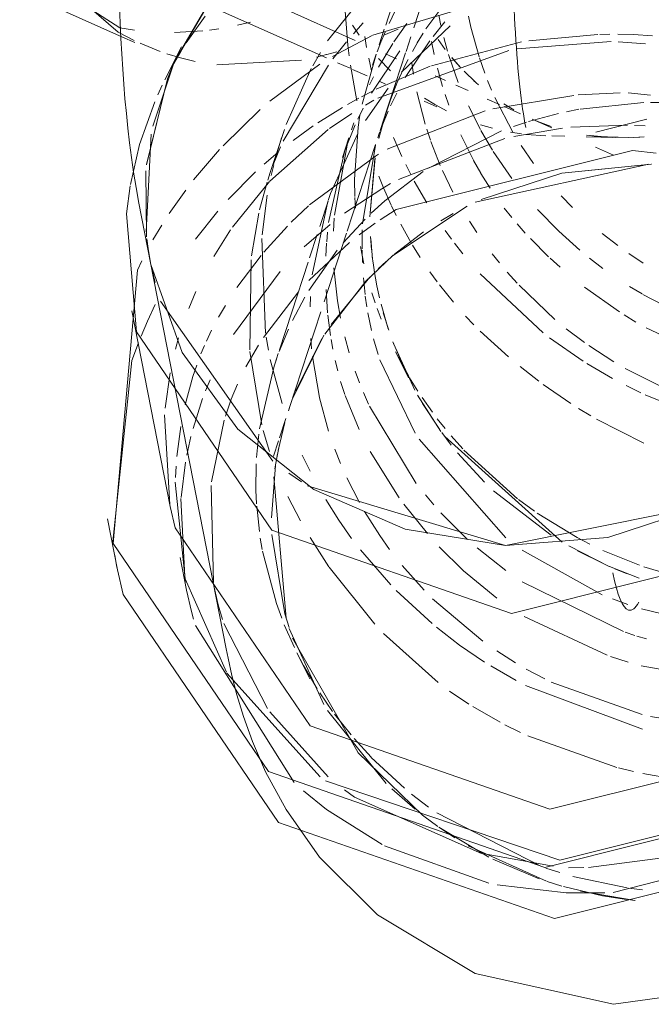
# Model space of a CAD drawing. Header units: millimetres. Extents: x -121 to 29920, y 1231 to 31888.
# Tile 288 of 310: x 21799 to 21839, y 26327 to 26390. Entities that reach past the tile are written whole.
import ezdxf

# ---------------------------------------------------------------- set-up
doc = ezdxf.new("R2010")
doc.units = ezdxf.units.MM
doc.layers.add('P-PIPE-____-OTLN', color=3, linetype='Continuous', lineweight=20)

# ---------------------------------------------------------------- blocks, each defined once
blk = doc.blocks.new('ADSK_ППР_Отвод канализационный_Составной - Отвод раструбный-1324022-3D severage Right')
at = {"layer": 'P-PIPE-____-OTLN', "color": 10}
for p, q in [((-5201.354, 26388.452), (-5197.873, 26392.812)), ((-5198.496, 26388.801), (-5189.367, 26391.535)), ((-5198.496, 26388.801), (-5189.367, 26391.535)), ((-5210.331, 26388.317), (-5209.124, 26390.02)), ((-5210.331, 26388.317), (-5209.124, 26390.02)), ((-5199.723, 26388.9), (-5199.095, 26389.602)), ((-5197.15, 26388.392), (-5196.332, 26389.552)), ((-5196.661, 26386.47), (-5193.579, 26389.41)), ((-5194.66, 26388.735), (-5193.918, 26389.649)), ((-5201.055, 26387.455), (-5198.538, 26388.781)), ((-5201.055, 26387.455), (-5198.538, 26388.781)), ((-5188.594, 26388.456), (-5184.217, 26388.858)), ((-5188.594, 26388.456), (-5184.217, 26388.858)), ((-5184.084, 26388.862), (-5183.456, 26388.87)), ((-5184.084, 26388.862), (-5183.456, 26388.87)), ((-5182.943, 26388.868), (-5181.961, 26388.843)), ((-5182.943, 26388.868), (-5181.961, 26388.843)), ((-5181.961, 26388.843), (-5180.75, 26388.771)), ((-5181.961, 26388.843), (-5180.75, 26388.771)), ((-5201.016, 26387.305), (-5200.153, 26388.392)), ((-5198.127, 26386.774), (-5197.221, 26388.283)), ((-5196.428, 26386.128), (-5194.877, 26388.452)), ((-5194.77, 26386.875), (-5189.057, 26388.38)), ((-5194.77, 26386.875), (-5189.057, 26388.38)), ((-5189.326, 26387.945), (-5183.373, 26388.404)), ((-5189.326, 26387.945), (-5183.373, 26388.404)), ((-5182.922, 26388.389), (-5181.187, 26388.266)), ((-5182.922, 26388.389), (-5181.187, 26388.266)), ((-5211.116, 26387.024), (-5210.676, 26387.77)), ((-5211.116, 26387.024), (-5210.676, 26387.77)), ((-5202.3, 26386.863), (-5201.808, 26387.721)), ((-5198.58, 26385.125), (-5196.77, 26387.825)), ((-5198.17, 26384.826), (-5189.86, 26387.843)), ((-5198.17, 26384.826), (-5189.86, 26387.843)), ((-5205.02, 26384.623), (-5201.856, 26386.963)), ((-5205.02, 26384.623), (-5201.856, 26386.963)), ((-5204.186, 26382.084), (-5201.308, 26386.914)), ((-5198.287, 26385.38), (-5194.843, 26386.849)), ((-5198.287, 26385.38), (-5194.843, 26386.849)), ((-5203.987, 26383.144), (-5202.39, 26386.698)), ((-5198.698, 26385.668), (-5198.453, 26386.161)), ((-5199.208, 26384.907), (-5198.562, 26385.243)), ((-5199.208, 26384.907), (-5198.562, 26385.243)), ((-5198.944, 26383.4), (-5197.515, 26385.44)), ((-5197.373, 26384.328), (-5196.976, 26385.136)), ((-5190.876, 26384.148), (-5185.747, 26384.995)), ((-5190.876, 26384.148), (-5185.747, 26384.995)), ((-5185.458, 26385.02), (-5182.792, 26385.153)), ((-5185.458, 26385.02), (-5182.792, 26385.153)), ((-5182.29, 26385.16), (-5180.869, 26385.01)), ((-5182.29, 26385.16), (-5180.869, 26385.01)), ((-5200.103, 26384.411), (-5199.384, 26384.813)), ((-5200.103, 26384.411), (-5199.384, 26384.813)), ((-5198.956, 26384.379), (-5198.418, 26384.688)), ((-5198.956, 26384.379), (-5198.418, 26384.688)), ((-5185.339, 26384.128), (-5181.295, 26384.543)), ((-5180.869, 26384.552), (-5179.764, 26384.545)), ((-5207.99, 26381.802), (-5205.634, 26384.094)), ((-5207.99, 26381.802), (-5205.634, 26384.094)), ((-5201.975, 26383.251), (-5200.423, 26384.225)), ((-5201.975, 26383.251), (-5200.423, 26384.225)), ((-5201.227, 26382.889), (-5199.831, 26383.842)), ((-5201.227, 26382.889), (-5199.831, 26383.842)), ((-5199.448, 26383.488), (-5199.098, 26384.187)), ((-5198.018, 26382.759), (-5197.524, 26383.996)), ((-5197.572, 26381.576), (-5191.374, 26384.02)), ((-5197.572, 26381.576), (-5191.374, 26384.02)), ((-5188.607, 26383.335), (-5186.713, 26383.847)), ((-5186.204, 26383.96), (-5185.417, 26384.114)), ((-5203.548, 26382.131), (-5202.267, 26383.054)), ((-5203.548, 26382.131), (-5202.267, 26383.054)), ((-5199.848, 26382.813), (-5199.699, 26383.253)), ((-5189.565, 26383.018), (-5188.742, 26383.293)), ((-5185.933, 26382.973), (-5182.335, 26383.104)), ((-5185.933, 26382.973), (-5182.335, 26383.104)), ((-5181.884, 26383.089), (-5181.215, 26383.054)), ((-5181.884, 26383.089), (-5181.215, 26383.054)), ((-5205.025, 26379.549), (-5201.322, 26382.82)), ((-5205.025, 26379.549), (-5201.322, 26382.82)), ((-5204.271, 26382.322), (-5204.099, 26382.829)), ((-5201.167, 26378.77), (-5199.436, 26382.576)), ((-5198.176, 26382.293), (-5198.085, 26382.567)), ((-5198.085, 26382.567), (-5198.046, 26382.68)), ((-5194.954, 26380.386), (-5190.32, 26382.739)), ((-5189.554, 26382.388), (-5186.469, 26382.915)), ((-5189.554, 26382.388), (-5186.469, 26382.915)), ((-5213.867, 26379.348), (-5213.29, 26381.87)), ((-5213.867, 26379.348), (-5213.29, 26381.87)), ((-5204.271, 26382.322), (-5205.04, 26379.972)), ((-5204.648, 26381.066), (-5204.276, 26382.306)), ((-5200.928, 26377.407), (-5200.077, 26382.073)), ((-5200.015, 26382.305), (-5200.422, 26381.062)), ((-5199.137, 26376.85), (-5198.314, 26381.844)), ((-5196.868, 26379.669), (-5190.108, 26382.256)), ((-5196.868, 26379.669), (-5190.108, 26382.256)), ((-5209.856, 26379.637), (-5208.222, 26381.552)), ((-5209.856, 26379.637), (-5208.222, 26381.552)), ((-5205.38, 26380.631), (-5204.52, 26381.363)), ((-5205.38, 26380.631), (-5204.52, 26381.363)), ((-5204.818, 26380.58), (-5204.341, 26381.74)), ((-5182.026, 26381.498), (-5180.521, 26381.336)), ((-5182.026, 26381.498), (-5180.521, 26381.336)), ((-5204.937, 26379.907), (-5204.771, 26380.599)), ((-5180.981, 26380.627), (-5191.988, 26378.228)), ((-5207.661, 26378.395), (-5205.923, 26380.139)), ((-5207.661, 26378.395), (-5205.923, 26380.139)), ((-5205.154, 26379.62), (-5204.994, 26380.097)), ((-5197.736, 26378.307), (-5195.3, 26380.159)), ((-5207.394, 26376.644), (-5205.037, 26379.537)), ((-5207.394, 26376.644), (-5205.037, 26379.537)), ((-5205.672, 26377.736), (-5205.194, 26379.495)), ((-5211.409, 26377.5), (-5210.351, 26378.995)), ((-5211.409, 26377.5), (-5210.351, 26378.995)), ((-5205.51, 26376.147), (-5205.185, 26378.677)), ((-5201.316, 26378.33), (-5201.167, 26378.77)), ((-5202.33, 26373.626), (-5201.336, 26378.268)), ((-5201.33, 26378.288), (-5201.855, 26376.685)), ((-5198.589, 26377.535), (-5197.736, 26378.307)), ((-5209.733, 26375.883), (-5208.321, 26377.654)), ((-5209.733, 26375.883), (-5208.321, 26377.654)), ((-5206.176, 26374.813), (-5205.72, 26377.526)), ((-5203.661, 26376.949), (-5202.56, 26377.998)), ((-5203.661, 26376.949), (-5202.56, 26377.998)), ((-5197.295, 26374.777), (-5192.501, 26377.977)), ((-5193.404, 26377.498), (-5194.174, 26377.049)), ((-5202.839, 26375.396), (-5201.205, 26376.814)), ((-5202.839, 26375.396), (-5201.205, 26376.814)), ((-5200.985, 26376.394), (-5200.943, 26377.206)), ((-5200.366, 26375.655), (-5198.98, 26377.155)), ((-5199.364, 26376.15), (-5198.34, 26376.899)), ((-5199.364, 26376.15), (-5198.34, 26376.899)), ((-5212.437, 26375.83), (-5211.877, 26376.773)), ((-5212.437, 26375.83), (-5211.877, 26376.773)), ((-5208.583, 26374.777), (-5207.518, 26376.465)), ((-5208.583, 26374.777), (-5207.518, 26376.465)), ((-5205.393, 26375.062), (-5203.911, 26376.696)), ((-5205.393, 26375.062), (-5203.911, 26376.696)), ((-5201.413, 26375.708), (-5201.363, 26376.32)), ((-5199.173, 26375.266), (-5199.155, 26376.472)), ((-5195.266, 26376.344), (-5197.124, 26374.923)), ((-5205.292, 26369.917), (-5205.527, 26375.929)), ((-5202.546, 26373.261), (-5199.973, 26375.665)), ((-5202.546, 26373.261), (-5199.973, 26375.665)), ((-5202.024, 26376.167), (-5202.507, 26374.693)), ((-5201.461, 26374.801), (-5201.419, 26375.624)), ((-5202.545, 26372.632), (-5200.75, 26375.191)), ((-5199.15, 26374.404), (-5199.172, 26375.183)), ((-5207.106, 26372.815), (-5205.568, 26374.853)), ((-5207.106, 26372.815), (-5205.568, 26374.853)), ((-5206.292, 26368.865), (-5206.204, 26374.572)), ((-5202.594, 26374.426), (-5203.631, 26371.261)), ((-5197.191, 26374.867), (-5198.99, 26373.15)), ((-5198.145, 26374.004), (-5197.645, 26374.469)), ((-5207.336, 26369.834), (-5204.371, 26373.834)), ((-5207.336, 26369.834), (-5204.371, 26373.834)), ((-5200.725, 26371.97), (-5200.952, 26374.07)), ((-5198.998, 26373.142), (-5201.54, 26369.866)), ((-5201.137, 26370.476), (-5198.675, 26373.477)), ((-5198.979, 26372.364), (-5199.088, 26373.42)), ((-5210.167, 26371.484), (-5209.716, 26372.56)), ((-5210.167, 26371.484), (-5209.716, 26372.56)), ((-5205.43, 26369.648), (-5203.206, 26372.538)), ((-5205.43, 26369.648), (-5203.206, 26372.538)), ((-5201.354, 26371.213), (-5201.456, 26372.692)), ((-5203.579, 26370.733), (-5202.805, 26372.193)), ((-5202.462, 26371.591), (-5202.439, 26372.248)), ((-5200.532, 26370.878), (-5200.725, 26371.97)), ((-5198.869, 26371.598), (-5198.965, 26372.255)), ((-5208.281, 26370.926), (-5207.839, 26371.682)), ((-5208.281, 26370.926), (-5207.839, 26371.682)), ((-5203.631, 26371.261), (-5204.418, 26368.856)), ((-5198.575, 26370.089), (-5198.804, 26371.209)), ((-5201.175, 26369.777), (-5201.339, 26371.064)), ((-5209.048, 26369.411), (-5208.712, 26370.112)), ((-5209.048, 26369.411), (-5208.712, 26370.112)), ((-5204.429, 26368.754), (-5203.84, 26370.177)), ((-5211.005, 26368.911), (-5210.805, 26369.625)), ((-5211.005, 26368.911), (-5210.805, 26369.625)), ((-5205.108, 26368.833), (-5205.253, 26369.661)), ((-5203.558, 26365.799), (-5201.592, 26369.784)), ((-5201.722, 26369.573), (-5203.387, 26366.249)), ((-5202.369, 26368.926), (-5202.42, 26369.591)), ((-5201.025, 26368.909), (-5201.133, 26369.519)), ((-5199.982, 26368.669), (-5200.263, 26369.686)), ((-5198.157, 26368.56), (-5198.444, 26369.554)), ((-5213.765, 26368.186), (-5213.359, 26369.306)), ((-5213.765, 26368.186), (-5213.359, 26369.306)), ((-5209.388, 26368.611), (-5209.165, 26369.146)), ((-5209.388, 26368.611), (-5209.165, 26369.146)), ((-5206.535, 26367.795), (-5205.743, 26369.163)), ((-5206.535, 26367.795), (-5205.743, 26369.163)), ((-5205.532, 26364.112), (-5206.285, 26368.768)), ((-5214.971, 26356.717), (-5213.765, 26368.186)), ((-5214.971, 26356.717), (-5213.765, 26368.186)), ((-5204.246, 26365.461), (-5204.992, 26368.259)), ((-5204.757, 26367.823), (-5204.608, 26368.263)), ((-5204.489, 26368.64), (-5204.715, 26367.95)), ((-5201.882, 26365.836), (-5202.32, 26368.447)), ((-5200.718, 26367.531), (-5200.874, 26368.18)), ((-5195.796, 26363.573), (-5198.046, 26368.221)), ((-5209.902, 26367.167), (-5209.656, 26367.901)), ((-5209.902, 26367.167), (-5209.656, 26367.901)), ((-5205.679, 26363.852), (-5204.757, 26367.823)), ((-5199.329, 26366.767), (-5199.605, 26367.51)), ((-5211.663, 26365.167), (-5211.348, 26367.404)), ((-5211.663, 26365.167), (-5211.348, 26367.404)), ((-5210.39, 26365.375), (-5209.902, 26367.167)), ((-5210.39, 26365.375), (-5209.902, 26367.167)), ((-5209.095, 26366.271), (-5208.806, 26366.97)), ((-5209.095, 26366.271), (-5208.806, 26366.97)), ((-5200.273, 26366.031), (-5200.536, 26366.866)), ((-5207.47, 26365.726), (-5207.078, 26366.681)), ((-5207.47, 26365.726), (-5207.078, 26366.681)), ((-5209.893, 26363.887), (-5209.283, 26365.78)), ((-5209.893, 26363.887), (-5209.283, 26365.78)), ((-5207.838, 26364.662), (-5207.47, 26365.726)), ((-5207.838, 26364.662), (-5207.47, 26365.726)), ((-5201.305, 26363.716), (-5201.878, 26365.819)), ((-5199.366, 26363.803), (-5200.252, 26365.973)), ((-5198.757, 26365.414), (-5199.079, 26366.15)), ((-5203.703, 26365.402), (-5203.843, 26364.991)), ((-5195.732, 26360.396), (-5198.698, 26365.286)), ((-5211.369, 26359.061), (-5211.698, 26364.733)), ((-5211.369, 26359.061), (-5211.698, 26364.733)), ((-5208.726, 26360.49), (-5207.918, 26364.404)), ((-5208.726, 26360.49), (-5207.918, 26364.404)), ((-5203.997, 26364.52), (-5204.398, 26363.295)), ((-5210.92, 26362.108), (-5210.667, 26363.997)), ((-5210.92, 26362.108), (-5210.667, 26363.997)), ((-5205.036, 26362.41), (-5205.437, 26363.746)), ((-5204.071, 26364.25), (-5204.501, 26362.479)), ((-5210.293, 26362.19), (-5210.031, 26363.366)), ((-5210.293, 26362.19), (-5210.031, 26363.366)), ((-5205.862, 26362.049), (-5205.725, 26363.511)), ((-5204.464, 26363.094), (-5204.785, 26362.113)), ((-5190.057, 26356.956), (-5195.558, 26363.198)), ((-5204.622, 26361.805), (-5204.418, 26362.871)), ((-5200.547, 26361.667), (-5200.904, 26362.565)), ((-5204.543, 26362.263), (-5204.698, 26361.326)), ((-5202.471, 26361.167), (-5202.965, 26362.181)), ((-5196.819, 26359.491), (-5198.663, 26362.421)), ((-5211.015, 26360.777), (-5210.973, 26361.481)), ((-5211.015, 26360.777), (-5210.973, 26361.481)), ((-5210.655, 26359.498), (-5210.375, 26361.751)), ((-5210.655, 26359.498), (-5210.375, 26361.751)), ((-5205.9, 26359.965), (-5205.884, 26361.64)), ((-5204.919, 26358.222), (-5204.665, 26361.531)), ((-5204.767, 26360.803), (-5203.99, 26351.847)), ((-5199.341, 26359.18), (-5200.139, 26360.745)), ((-5208.603, 26354.107), (-5208.751, 26360.273)), ((-5208.603, 26354.107), (-5208.751, 26360.273)), ((-5205.862, 26359.106), (-5205.9, 26359.965)), ((-5210.388, 26354.073), (-5210.659, 26359.446)), ((-5210.388, 26354.073), (-5210.659, 26359.446)), ((-5203.084, 26358.025), (-5203.877, 26359.564)), ((-5200.644, 26358.06), (-5201.476, 26359.37)), ((-5194.623, 26359.044), (-5195.154, 26359.669)), ((-5205.687, 26357.349), (-5205.852, 26358.956)), ((-5195.027, 26357.216), (-5196.513, 26359.071)), ((-5198.051, 26357.089), (-5199.023, 26358.622)), ((-5192.475, 26356.851), (-5194.167, 26358.536)), ((-5199.832, 26356.91), (-5200.644, 26358.06)), ((-5205.503, 26356.211), (-5205.625, 26356.921)), ((-5201.273, 26355.118), (-5202.472, 26356.966)), ((-5197.422, 26356.206), (-5198.051, 26357.089)), ((-5192.741, 26354.862), (-5194.278, 26356.385)), ((-5190.046, 26354.874), (-5191.861, 26356.308)), ((-5214.716, 26355.074), (-5214.851, 26355.855)), ((-5214.716, 26355.074), (-5214.851, 26355.855)), ((-5197.351, 26353.966), (-5199.28, 26356.188)), ((-5183.951, 26353.332), (-5189.024, 26356.157)), ((-5198.367, 26351.476), (-5201.258, 26355.096)), ((-5195.231, 26353.623), (-5196.622, 26355.186)), ((-5190.619, 26353.122), (-5192.73, 26354.852)), ((-5182.596, 26351.002), (-5189.025, 26354.167)), ((-5194.724, 26351.507), (-5197, 26353.603)), ((-5191.514, 26350.39), (-5194.7, 26353.085)), ((-5182.323, 26352.716), (-5183.294, 26353.069)), ((-5183.636, 26349.506), (-5188.886, 26351.97)), ((-5177.629, 26351.518), (-5181.456, 26352.435)), ((-5203.469, 26341.432), (-5209.742, 26351.382)), ((-5203.469, 26341.432), (-5209.742, 26351.382)), ((-5205.174, 26346.135), (-5207.94, 26351.513)), ((-5205.174, 26346.135), (-5207.94, 26351.513)), ((-5203.461, 26349.988), (-5204.103, 26351.439)), ((-5201.592, 26346.389), (-5203.789, 26351.202)), ((-5203.579, 26350.588), (-5199.45, 26343.354)), ((-5194.347, 26347.769), (-5197.817, 26350.888)), ((-5181.864, 26350.76), (-5182.493, 26350.967)), ((-5181.135, 26350.541), (-5181.743, 26350.722)), ((-5203.301, 26349.661), (-5202.482, 26348.017)), ((-5202.877, 26348.847), (-5203.301, 26349.661)), ((-5189.438, 26349.021), (-5190.631, 26349.776)), ((-5182.296, 26349.071), (-5183.425, 26349.433)), ((-5202.014, 26347.376), (-5202.877, 26348.847)), ((-5189.406, 26347.897), (-5191.009, 26348.828)), ((-5175.57, 26347.761), (-5181.466, 26348.834)), ((-5201.833, 26341.79), (-5207.745, 26348.367)), ((-5201.833, 26341.79), (-5207.745, 26348.367)), ((-5187.577, 26347.999), (-5188.76, 26348.627)), ((-5181.387, 26344.811), (-5188.801, 26347.577)), ((-5181.396, 26345.74), (-5187.181, 26347.804)), ((-5201.041, 26345.942), (-5201.856, 26347.129)), ((-5192.396, 26346.413), (-5193.622, 26347.237)), ((-5190.414, 26345.256), (-5192.144, 26346.255)), ((-5201.327, 26341.803), (-5205.028, 26345.926)), ((-5201.327, 26341.803), (-5205.028, 26345.926)), ((-5197.645, 26341.384), (-5201.357, 26346.006)), ((-5199.871, 26344.448), (-5200.914, 26345.769)), ((-5177.436, 26345.079), (-5180.888, 26345.623)), ((-5189.121, 26344.604), (-5190.118, 26345.1)), ((-5183.014, 26342.397), (-5188.668, 26344.393)), ((-5198.597, 26343.039), (-5199.677, 26344.221)), ((-5199.435, 26343.336), (-5195.335, 26339.369)), ((-5196.482, 26341.073), (-5198.591, 26343.032)), ((-5181.953, 26342.136), (-5182.913, 26342.371)), ((-5177.768, 26341.389), (-5181.355, 26342.002)), ((-5186.628, 26336.509), (-5201.491, 26341.538)), ((-5186.628, 26336.509), (-5201.491, 26341.538)), ((-5199.659, 26340.509), (-5200.291, 26340.966)), ((-5199.659, 26340.509), (-5200.291, 26340.966)), ((-5195.797, 26339.737), (-5197.29, 26341.042)), ((-5194.954, 26339.883), (-5196.029, 26340.703)), ((-5191.605, 26336.945), (-5199.659, 26340.509)), ((-5191.605, 26336.945), (-5199.659, 26340.509)), ((-5170.594, 26340.519), (-5186.628, 26336.509)), ((-5170.594, 26340.519), (-5186.628, 26336.509)), ((-5195.335, 26339.369), (-5194.681, 26338.879)), ((-5187.886, 26336.146), (-5194.435, 26339.515)), ((-5194.364, 26338.655), (-5195.254, 26339.309)), ((-5194.304, 26338.61), (-5191.137, 26336.711)), ((-5193.289, 26337.936), (-5194.203, 26338.542)), ((-5191.126, 26335.064), (-5197.744, 26337.421)), ((-5191.126, 26335.064), (-5197.744, 26337.421)), ((-5187.469, 26335.176), (-5192.441, 26337.421)), ((-5187.043, 26336.127), (-5191.533, 26336.927)), ((-5187.043, 26336.127), (-5191.533, 26336.927)), ((-5172.546, 26337.203), (-5183.242, 26334.47)), ((-5172.546, 26337.203), (-5183.242, 26334.47)), ((-5190.868, 26336.577), (-5187.936, 26335.336)), ((-5178.629, 26336.841), (-5184.819, 26336.058)), ((-5178.629, 26336.841), (-5184.819, 26336.058)), ((-5186.626, 26335.724), (-5187.511, 26336.014)), ((-5185.109, 26336.048), (-5186.081, 26336.03)), ((-5185.109, 26336.048), (-5186.081, 26336.03)), ((-5186.512, 26334.875), (-5187.426, 26335.162)), ((-5182.363, 26334.753), (-5185.812, 26335.485)), ((-5186.223, 26334.439), (-5190.613, 26334.957)), ((-5186.223, 26334.439), (-5190.613, 26334.957)), ((-5186.394, 26334.841), (-5183.932, 26334.256)), ((-5183.781, 26334.442), (-5186.223, 26334.439)), ((-5183.781, 26334.442), (-5186.223, 26334.439)), ((-5181.851, 26333.95), (-5185.312, 26334.555)), ((-5181.392, 26334.625), (-5182.275, 26334.74)), ((-5183.932, 26334.256), (-5182.409, 26334.014))]:
    blk.add_line(p, q, dxfattribs=at)
at = {"layer": 'P-PIPE-____-OTLN', "color": 9}
for p, q in [((-5208.548, 26391.431), (-5211.109, 26387.034)), ((-5211.109, 26387.034), (-5208.548, 26391.431)), ((-5208.685, 26391.244), (-5211.047, 26387.176)), ((-5208.685, 26391.244), (-5211.047, 26387.176)), ((-5210.621, 26388.068), (-5211.671, 26385.986)), ((-5210.621, 26388.068), (-5211.671, 26385.986)), ((-5211.083, 26387.094), (-5212.439, 26383.042)), ((-5211.083, 26387.094), (-5212.439, 26383.042)), ((-5212.127, 26385.031), (-5211.841, 26385.643)), ((-5212.127, 26385.031), (-5211.841, 26385.643)), ((-5213.29, 26381.87), (-5212.323, 26384.583)), ((-5213.29, 26381.87), (-5212.323, 26384.583)), ((-5212.548, 26382.535), (-5212.874, 26376.342)), ((-5212.548, 26382.535), (-5212.874, 26376.342)), ((-5212.889, 26380.2), (-5212.84, 26376.031)), ((-5212.839, 26376.018), (-5212.889, 26380.2)), ((-5214.105, 26377.481), (-5213.883, 26379.252)), ((-5214.105, 26377.481), (-5213.883, 26379.252)), ((-5212.827, 26375.906), (-5212.745, 26375.292)), ((-5212.827, 26375.906), (-5212.745, 26375.292)), ((-5212.778, 26375.536), (-5212.567, 26374.281)), ((-5212.567, 26374.281), (-5212.778, 26375.528)), ((-5212.711, 26375.076), (-5212.588, 26374.384)), ((-5212.711, 26375.076), (-5212.588, 26374.384)), ((-5211.952, 26371.942), (-5204.84, 26361.815)), ((-5211.952, 26371.942), (-5204.84, 26361.815)), ((-5203.814, 26361.042), (-5203.01, 26360.494)), ((-5203.814, 26361.042), (-5203.01, 26360.494)), ((-5202.627, 26360.25), (-5190.081, 26356.455)), ((-5202.627, 26360.25), (-5190.081, 26356.455)), ((-5190.081, 26356.455), (-5177.313, 26359.032)), ((-5190.081, 26356.455), (-5177.313, 26359.032))]:
    blk.add_line(p, q, dxfattribs=at)
at = {"layer": 'P-PIPE-____-OTLN', "color": 22}
for p, q in [((-5213.326, 26378.151), (-5212.588, 26374.384)), ((-5212.588, 26374.384), (-5212.3, 26373.125)), ((-5212.588, 26374.384), (-5207.795, 26349.914)), ((-5212.588, 26374.384), (-5212.3, 26373.125)), ((-5213.776, 26371.343), (-5211.343, 26358.922)), ((-5213.776, 26371.343), (-5211.343, 26358.922)), ((-5215.317, 26358.144), (-5214.685, 26354.914)), ((-5215.317, 26358.144), (-5214.685, 26354.914)), ((-5210.71, 26355.693), (-5210.305, 26353.622)), ((-5210.71, 26355.693), (-5210.305, 26353.622))]:
    blk.add_line(p, q, dxfattribs=at)
for points in [[(-5213.326, 26378.151, 0), (-5213.51, 26379.154, 0), (-5213.667, 26380.118, 0), (-5213.803, 26381.06, 0), (-5213.923, 26381.988, 0), (-5214.029, 26382.913, 0), (-5214.123, 26383.838, 0), (-5214.208, 26384.769, 0), (-5214.283, 26385.709, 0), (-5214.351, 26386.661, 0), (-5214.412, 26387.626, 0), (-5214.465, 26388.604, 0), (-5214.512, 26389.598, 0), (-5214.553, 26390.607, 0), (-5214.588, 26391.631, 0), (-5214.616, 26392.671, 0), (-5214.639, 26393.725, 0), (-5214.657, 26394.793, 0), (-5214.669, 26395.875, 0), (-5214.675, 26396.969, 0), (-5214.676, 26397.67, 0)], [(-5163.303, 26387.475, 0), (-5161.581, 26382.973, 0), (-5162.922, 26367.939, 0), (-5173.66, 26356.169, 0), (-5189.694, 26352.159, 0)], [(-5163.303, 26387.475, 0), (-5161.581, 26382.973, 0), (-5162.922, 26367.939, 0), (-5173.66, 26356.169, 0), (-5189.694, 26352.159, 0)], [(-5190.081, 26356.455, 0), (-5183.584, 26356.968, 0), (-5177.392, 26358.995, 0), (-5171.926, 26362.399, 0), (-5167.56, 26366.947, 0), (-5164.59, 26372.329, 0), (-5163.219, 26378.178, 0), (-5163.54, 26384.097, 0)], [(-5159.883, 26380.74, 0), (-5155.22, 26371.534, 0), (-5156.764, 26354.224, 0), (-5169.128, 26340.673, 0), (-5187.589, 26336.055, 0)], [(-5159.883, 26380.74, 0), (-5155.22, 26371.534, 0), (-5156.764, 26354.224, 0), (-5169.128, 26340.673, 0), (-5187.589, 26336.055, 0)], [(-5163.219, 26378.178, 0), (-5164.59, 26372.329, 0), (-5167.56, 26366.947, 0), (-5171.926, 26362.399, 0), (-5177.392, 26358.995, 0), (-5183.584, 26356.968, 0), (-5190.081, 26356.455, 0), (-5196.44, 26357.491, 0), (-5202.227, 26360.006, 0), (-5207.049, 26363.828, 0), (-5210.575, 26368.697, 0), (-5212.567, 26374.281, 0)], [(-5189.694, 26352.159, 0), (-5204.899, 26357.441, 0), (-5213.468, 26369.997, 0), (-5214.105, 26377.481, 0)], [(-5189.694, 26352.159, 0), (-5204.899, 26357.441, 0), (-5213.468, 26369.997, 0), (-5214.105, 26377.481, 0)], [(-5187.589, 26336.055, 0), (-5205.097, 26342.137, 0), (-5214.963, 26356.593, 0), (-5213.419, 26373.903, 0), (-5213.139, 26374.5, 0)], [(-5187.589, 26336.055, 0), (-5205.097, 26342.137, 0), (-5214.963, 26356.593, 0), (-5213.419, 26373.903, 0), (-5213.139, 26374.5, 0)], [(-5212.567, 26374.281, 0), (-5210.575, 26368.697, 0), (-5207.049, 26363.828, 0), (-5202.227, 26360.006, 0), (-5196.44, 26357.491, 0), (-5190.081, 26356.455, 0)], [(-5159.148, 26370.552, 0), (-5160.489, 26355.518, 0), (-5171.227, 26343.748, 0), (-5187.261, 26339.738, 0)], [(-5159.148, 26370.552, 0), (-5160.489, 26355.518, 0), (-5171.227, 26343.748, 0), (-5187.261, 26339.738, 0)], [(-5154.588, 26368.305, 0), (-5156.132, 26350.995, 0), (-5168.495, 26337.443, 0), (-5186.957, 26332.826, 0)], [(-5154.588, 26368.305, 0), (-5156.132, 26350.995, 0), (-5168.495, 26337.443, 0), (-5186.957, 26332.826, 0)], [(-5187.261, 26339.738, 0), (-5202.466, 26345.02, 0), (-5211.035, 26357.575, 0), (-5211.343, 26358.922, 0)], [(-5187.261, 26339.738, 0), (-5202.466, 26345.02, 0), (-5211.035, 26357.575, 0), (-5211.343, 26358.922, 0)], [(-5186.957, 26332.826, 0), (-5204.464, 26338.907, 0), (-5214.33, 26353.364, 0), (-5214.685, 26354.914, 0)], [(-5186.957, 26332.826, 0), (-5204.464, 26338.907, 0), (-5214.33, 26353.364, 0), (-5214.685, 26354.914, 0)], [(-5183.214, 26327.377, 0), (-5191.99, 26329.332, 0), (-5198.184, 26333.046, 0), (-5201.863, 26336.711, 0), (-5203.996, 26339.725, 0), (-5205.289, 26342.114, 0), (-5206.122, 26344.036, 0), (-5206.694, 26345.63, 0), (-5207.108, 26346.998, 0), (-5207.424, 26348.211, 0), (-5207.674, 26349.316, 0), (-5207.795, 26349.914, 0)], [(-5183.214, 26327.377, 0), (-5174.308, 26328.612, 0), (-5167.834, 26331.811, 0), (-5163.869, 26335.165, 0), (-5161.497, 26337.995, 0), (-5160.015, 26340.271, 0), (-5159.028, 26342.119, 0), (-5158.329, 26343.662, 0), (-5157.805, 26344.992, 0), (-5157.392, 26346.174, 0), (-5157.369, 26346.245, 0)]]:
    blk.add_polyline3d(points, dxfattribs=at)
at = {"layer": 'P-PIPE-____-OTLN', "color": 9}
for points in [[(-5211.175, 26386.884, 0), (-5211.518, 26386.049, 0), (-5212.85, 26380.594, 0)], [(-5212.847, 26380.605, 0), (-5211.518, 26386.049, 0), (-5211.175, 26386.884, 0)]]:
    blk.add_polyline3d(points, dxfattribs=at)
at = {"layer": 'P-PIPE-____-OTLN', "color": 10}
for points in [[(-5201.298, 26376.926, 0), (-5200.273, 26381.502, 0), (-5199.615, 26383.131, 0)], [(-5202.503, 26378.049, 0), (-5198.324, 26381.15, 0), (-5198.123, 26381.267, 0)], [(-5202.503, 26378.049, 0), (-5198.324, 26381.15, 0), (-5198.123, 26381.267, 0)], [(-5198.029, 26377.111, 0), (-5197.011, 26377.75, 0), (-5182.026, 26381.498, 0)], [(-5198.029, 26377.111, 0), (-5197.011, 26377.75, 0), (-5182.026, 26381.498, 0)], [(-5191.614, 26378.4, 0), (-5186.512, 26380.07, 0), (-5180.814, 26380.625, 0)], [(-5200.284, 26377.52, 0), (-5197.918, 26379.079, 0), (-5197.364, 26379.398, 0)], [(-5200.284, 26377.52, 0), (-5197.918, 26379.079, 0), (-5197.364, 26379.398, 0)], [(-5213.187, 26369.739, 0), (-5212.786, 26370.674, 0), (-5212.285, 26371.727, 0)], [(-5213.187, 26369.739, 0), (-5212.786, 26370.674, 0), (-5212.285, 26371.727, 0)], [(-5207.778, 26348.421, 0), (-5210.402, 26354.346, 0), (-5211.026, 26360.474, 0)], [(-5207.778, 26348.421, 0), (-5210.402, 26354.346, 0), (-5211.026, 26360.474, 0)], [(-5203.805, 26351.252, 0), (-5204.073, 26352.133, 0), (-5204.89, 26357.165, 0)], [(-5204.265, 26351.847, 0), (-5204.608, 26352.792, 0), (-5205.483, 26356.105, 0)], [(-5208.027, 26351.774, 0), (-5208.3, 26352.7, 0), (-5208.566, 26353.899, 0)], [(-5208.027, 26351.774, 0), (-5208.3, 26352.7, 0), (-5208.566, 26353.899, 0)], [(-5209.864, 26351.791, 0), (-5209.997, 26352.276, 0), (-5210.305, 26353.622, 0)], [(-5209.864, 26351.791, 0), (-5209.997, 26352.276, 0), (-5210.305, 26353.622, 0)], [(-5191.401, 26349.074, 0), (-5192.984, 26350.152, 0), (-5194.451, 26351.281, 0)], [(-5197.903, 26337.504, 0), (-5201.428, 26339.72, 0), (-5202.893, 26340.909, 0)], [(-5197.903, 26337.504, 0), (-5201.428, 26339.72, 0), (-5202.893, 26340.909, 0)]]:
    blk.add_polyline3d(points, dxfattribs=at)
at = {"layer": 'P-PIPE-____-OTLN', "color": 9}
for start_param, end_param in [(1.93373, 2.324595), (2.326004, 2.718703)]:
    blk.add_ellipse((-5186.658, 26406.887), major_axis=(1.07, 26.294), ratio=0.107319, start_param=start_param, end_param=end_param, dxfattribs=at)
at = {"layer": 'P-PIPE-____-OTLN', "color": 10}
for start_param, end_param in [(2.718703, 3.111402), (3.117179, 3.341866)]:
    blk.add_ellipse((-5181.127, 26378.65), major_axis=(1.07, 26.294), ratio=0.107319, start_param=start_param, end_param=end_param, dxfattribs=at)
blk = doc.blocks.new('ADSK_ППР_Отвод канализационный_Составной - Отвод раструбный-1586751-3D severage Right')
at = {"layer": 'P-PIPE-____-OTLN', "color": 10}
for p, q in [((-5195.068, 26397.412), (-5197.674, 26389.453)), ((-5193.365, 26396.991), (-5195.894, 26389.266)), ((-5193.513, 26391.363), (-5195.124, 26389.208)), ((-5208.144, 26390.358), (-5201.435, 26387.375)), ((-5200.066, 26388.174), (-5200.243, 26390.333)), ((-5197.46, 26389.545), (-5197.063, 26390.35)), ((-5194.17, 26389.421), (-5194.306, 26390.068)), ((-5192.268, 26389.314), (-5192.425, 26390.017)), ((-5206.249, 26389.634), (-5207.065, 26389.441)), ((-5199.346, 26388.818), (-5199.781, 26389.452)), ((-5191.749, 26387.44), (-5192.268, 26389.314)), ((-5209.269, 26389.087), (-5211.061, 26388.982)), ((-5208.248, 26389.221), (-5208.85, 26389.135)), ((-5198.883, 26388.036), (-5199.002, 26388.725)), ((-5197.76, 26389.191), (-5198.084, 26388.201)), ((-5197.972, 26388.373), (-5197.711, 26388.993)), ((-5196.886, 26389.199), (-5197.792, 26388.8)), ((-5196.079, 26388.699), (-5196.385, 26387.765)), ((-5195.298, 26388.938), (-5195.671, 26388.328)), ((-5199.986, 26387.494), (-5200.066, 26388.174)), ((-5198.213, 26387.75), (-5197.972, 26388.373)), ((-5195.543, 26388.542), (-5195.982, 26387.779)), ((-5194.601, 26387.582), (-5194.775, 26388.408)), ((-5193.897, 26387.91), (-5194.348, 26388.53)), ((-5193.745, 26387.787), (-5193.987, 26388.659)), ((-5201.417, 26387.577), (-5202.066, 26387.418)), ((-5200.778, 26387.751), (-5201.397, 26387.582)), ((-5199.17, 26384.43), (-5198.278, 26387.574)), ((-5198.282, 26387.598), (-5198.509, 26386.904)), ((-5196.409, 26387.694), (-5197.364, 26384.777)), ((-5193.068, 26385.815), (-5193.684, 26387.584)), ((-5209.752, 26387.146), (-5210.685, 26387.371)), ((-5203.013, 26387.219), (-5208.391, 26386.93)), ((-5200.729, 26387.061), (-5199.935, 26386.708)), ((-5199.505, 26384.647), (-5199.905, 26386.903)), ((-5198.566, 26386.558), (-5198.748, 26387.357)), ((-5197.375, 26386.54), (-5198.14, 26387.325)), ((-5196.254, 26387.268), (-5196.559, 26386.652)), ((-5195.909, 26386.341), (-5196.012, 26387.037)), ((-5192.921, 26386.75), (-5193.486, 26387.394)), ((-5193.48, 26387.383), (-5192.957, 26386.787)), ((-5191.39, 26386.398), (-5191.726, 26387.369)), ((-5199.783, 26386.641), (-5198.845, 26386.224)), ((-5196.549, 26386.678), (-5196.939, 26385.817)), ((-5194.064, 26385.553), (-5194.392, 26386.717)), ((-5192.705, 26386.521), (-5191.98, 26385.824)), ((-5198.084, 26385.885), (-5197.686, 26385.708)), ((-5196.957, 26385.767), (-5197.326, 26384.837)), ((-5196.939, 26385.817), (-5197.313, 26384.877)), ((-5191.796, 26385.662), (-5192.086, 26385.92)), ((-5190.961, 26385.318), (-5191.218, 26385.946)), ((-5195.171, 26383.163), (-5195.7, 26385.22)), ((-5193.672, 26384.375), (-5193.904, 26385.049)), ((-5197.326, 26384.837), (-5197.825, 26383.324)), ((-5197.313, 26384.877), (-5197.595, 26384.072)), ((-5197.364, 26384.777), (-5197.595, 26384.072)), ((-5195.229, 26384.616), (-5194.437, 26384.264)), ((-5194.517, 26384.388), (-5195.21, 26384.815)), ((-5193.808, 26384.004), (-5194.477, 26384.365)), ((-5191.67, 26382.826), (-5192.431, 26384.327)), ((-5189.597, 26382.624), (-5190.76, 26384.859)), ((-5189.555, 26384.08), (-5190.172, 26384.452)), ((-5199.424, 26382.985), (-5199.304, 26383.735)), ((-5197.706, 26383.721), (-5198.099, 26382.27)), ((-5190.89, 26382.906), (-5191.67, 26383.13)), ((-5188.391, 26383.491), (-5187.136, 26382.933)), ((-5188.029, 26383.336), (-5188.388, 26383.49)), ((-5188.197, 26383.407), (-5187.18, 26383.021)), ((-5187.179, 26383.022), (-5188.029, 26383.336)), ((-5181.1, 26383.481), (-5184.338, 26382.655)), ((-5199.66, 26379.662), (-5199.426, 26382.972)), ((-5194.839, 26382.149), (-5195.071, 26382.842)), ((-5192.114, 26380.889), (-5192.911, 26382.492)), ((-5190.898, 26381.512), (-5191.636, 26382.765)), ((-5189.066, 26382.557), (-5189.765, 26382.663)), ((-5187.519, 26382.437), (-5188.77, 26382.521)), ((-5187.144, 26382.426), (-5186.308, 26382.403)), ((-5196.647, 26381.113), (-5197.185, 26382.331)), ((-5194.216, 26380.551), (-5194.812, 26382.071)), ((-5188.302, 26380.68), (-5189.091, 26381.811)), ((-5184.964, 26382.365), (-5183.119, 26382.314)), ((-5181.98, 26382.325), (-5181.286, 26382.373)), ((-5189.677, 26379.732), (-5190.847, 26381.431)), ((-5184.365, 26381.701), (-5183.231, 26381.197)), ((-5198.349, 26381.043), (-5198.671, 26377.304)), ((-5198.36, 26380.967), (-5198.671, 26377.304)), ((-5196.081, 26379.973), (-5196.406, 26380.612)), ((-5191.647, 26380.068), (-5192.105, 26380.872)), ((-5193.414, 26378.861), (-5194.073, 26380.225)), ((-5191.045, 26379.11), (-5191.629, 26380.038)), ((-5199.635, 26378.578), (-5199.66, 26379.662)), ((-5197.806, 26379.136), (-5198.103, 26379.878)), ((-5195.059, 26378.173), (-5195.857, 26379.552)), ((-5197.324, 26378.044), (-5197.805, 26379.135)), ((-5199.59, 26377.842), (-5199.632, 26378.51)), ((-5185.821, 26377.888), (-5186.547, 26378.615)), ((-5197.002, 26377.376), (-5197.302, 26377.997)), ((-5189.674, 26377.246), (-5190.153, 26377.852)), ((-5186.702, 26376.377), (-5188.041, 26377.751)), ((-5196.03, 26375.595), (-5196.72, 26376.827)), ((-5191.896, 26376.306), (-5192.367, 26377.03)), ((-5188.826, 26376.266), (-5189.338, 26376.845)), ((-5193.505, 26375.886), (-5193.894, 26376.418)), ((-5185.367, 26375.18), (-5186.702, 26376.377)), ((-5182.956, 26375.473), (-5183.95, 26376.24)), ((-5198.635, 26376.054), (-5198.57, 26375.192)), ((-5198.624, 26375.924), (-5198.505, 26374.62)), ((-5192.776, 26374.949), (-5193.313, 26375.632)), ((-5187.341, 26374.765), (-5188.496, 26375.911)), ((-5199.053, 26374.317), (-5199.278, 26375.417)), ((-5195.487, 26374.717), (-5195.973, 26375.499)), ((-5190.463, 26374.376), (-5190.924, 26374.958)), ((-5181.346, 26374.361), (-5182.243, 26374.961)), ((-5198.527, 26374.786), (-5198.474, 26374.357)), ((-5198.475, 26374.383), (-5198.388, 26373.782)), ((-5186.615, 26374.107), (-5187.248, 26374.678)), ((-5183.896, 26374.027), (-5184.751, 26374.678)), ((-5198.406, 26373.887), (-5198.233, 26372.915)), ((-5194.411, 26373.17), (-5194.869, 26373.801)), ((-5189.343, 26373.086), (-5189.962, 26373.778)), ((-5187.688, 26369.951), (-5191.684, 26373.673)), ((-5198.346, 26371.833), (-5198.558, 26372.484)), ((-5198.233, 26372.915), (-5198.067, 26372.154)), ((-5193.375, 26371.876), (-5194.266, 26372.978)), ((-5186.949, 26370.793), (-5189.218, 26372.952)), ((-5182.845, 26371.267), (-5185.068, 26372.835)), ((-5181.413, 26372.403), (-5182.212, 26372.885)), ((-5178.98, 26371.14), (-5181.361, 26372.373)), ((-5197.966, 26370.797), (-5198.222, 26371.481)), ((-5197.969, 26371.753), (-5197.514, 26370.201)), ((-5197.825, 26371.214), (-5197.481, 26370.105)), ((-5192.078, 26370.457), (-5192.602, 26371.008)), ((-5181.804, 26370.624), (-5182.548, 26371.078)), ((-5189.891, 26368.413), (-5191.68, 26370.057)), ((-5185.069, 26369.331), (-5186.225, 26370.199)), ((-5177.675, 26368.607), (-5181.16, 26370.254)), ((-5197.224, 26369.377), (-5196.234, 26367.099)), ((-5185.143, 26368.15), (-5187.274, 26369.632)), ((-5197.182, 26369.269), (-5195.822, 26366.311)), ((-5197.053, 26368.743), (-5196.234, 26367.099)), ((-5196.214, 26367.193), (-5197.053, 26368.743)), ((-5183.205, 26368.111), (-5184.792, 26369.136)), ((-5187.963, 26366.873), (-5189.151, 26367.797)), ((-5183.278, 26367.044), (-5184.915, 26368.005)), ((-5180.241, 26366.563), (-5182.476, 26367.688)), ((-5195.633, 26366.249), (-5196.155, 26367.094)), ((-5185.931, 26365.461), (-5187.679, 26366.663)), ((-5181.501, 26366.138), (-5182.429, 26366.594)), ((-5195.646, 26365.992), (-5194.171, 26363.691)), ((-5194.714, 26364.916), (-5195.368, 26365.846)), ((-5178.207, 26364.793), (-5181.213, 26366.004)), ((-5195.344, 26365.471), (-5194.265, 26363.824)), ((-5184.659, 26364.674), (-5185.446, 26365.152)), ((-5193.903, 26363.868), (-5194.4, 26364.497)), ((-5181.31, 26362.938), (-5184.305, 26364.468)), ((-5194.116, 26363.618), (-5193.513, 26362.825)), ((-5193.928, 26363.36), (-5186.483, 26356.674)), ((-5192.783, 26362.578), (-5193.531, 26363.422)), ((-5189.304, 26359.41), (-5192.717, 26362.507)), ((-5193.118, 26362.338), (-5191.397, 26360.465)), ((-5190.835, 26359.93), (-5187.179, 26357.106)), ((-5188.232, 26358.628), (-5189.247, 26359.367)), ((-5185.536, 26356.972), (-5188.066, 26358.513)), ((-5184.724, 26356.55), (-5185.536, 26356.972)), ((-5186.067, 26356.43), (-5183.49, 26355.134)), ((-5185.499, 26356.113), (-5183.795, 26355.267)), ((-5181.579, 26355.206), (-5183.892, 26356.151)), ((-5183.476, 26355.125), (-5181.599, 26354.387)), ((-5183.142, 26354.984), (-5182.354, 26354.666)), ((-5178.536, 26354.302), (-5181.298, 26355.108))]:
    blk.add_line(p, q, dxfattribs=at)
at = {"layer": 'P-PIPE-____-OTLN', "color": 22}
blk.add_line((-5218.293, 26390.438), (-5214.369, 26388.693), dxfattribs=at)
at = {"layer": 'P-PIPE-____-OTLN', "color": 9}
for p, q in [((-5213.629, 26388.474), (-5214.631, 26388.99)), ((-5213.609, 26389.129), (-5214.53, 26389.274)), ((-5214.369, 26388.693), (-5213.587, 26388.346)), ((-5211.969, 26387.778), (-5213.252, 26388.299)), ((-5210.688, 26387.372), (-5211.553, 26387.634))]:
    blk.add_line(p, q, dxfattribs=at)
at = {"layer": 'P-PIPE-____-OTLN', "color": 22}
for points in [[(-5214.53, 26389.274, 0), (-5225.304, 26396.182, 0), (-5229.913, 26411.834, 0)], [(-5214.631, 26388.99, 0), (-5220.457, 26394.027, 0), (-5225.066, 26409.68, 0)]]:
    blk.add_polyline3d(points, dxfattribs=at)
at = {"layer": 'P-PIPE-____-OTLN', "color": 10}
for points in [[(-5184.93, 26382.478, 0), (-5184.288, 26382.393, 0), (-5182.252, 26382.315, 0)], [(-5181.549, 26382.353, 0), (-5183.305, 26382.32, 0), (-5184.704, 26382.446, 0)]]:
    blk.add_polyline3d(points, dxfattribs=at)

msp = doc.modelspace()

# ---------------------------------------------------------------- linework, layer by layer
at = {"layer": 'P-PIPE-____-OTLN', "color": 10}
for p, q in [((21824.683, 26389.208), (21826.294, 26391.363)), ((21815.566, 26390.538), (21820.194, 26388.48)), ((21823.825, 26387.779), (21824.264, 26388.542)), ((21825.459, 26388.53), (21825.91, 26387.91)), ((21822.111, 26387.628), (21822.823, 26387.312)), ((21823.248, 26386.652), (21823.553, 26387.268)), ((21826.321, 26387.394), (21826.886, 26386.75)), ((21825.268, 26386.225), (21825.917, 26385.936)), ((21822.481, 26384.837), (21822.85, 26385.767)), ((21826.574, 26385.644), (21827.359, 26385.295)), ((21827.721, 26385.92), (21828.011, 26385.662)), ((21821.982, 26383.324), (21822.481, 26384.837)), ((21828.565, 26384.759), (21829.351, 26384.409)), ((21829.635, 26384.452), (21830.252, 26384.08)), ((21822.212, 26384.072), (21821.803, 26382.821)), ((21829.645, 26384.278), (21830.681, 26383.818)), ((21831.419, 26383.49), (21831.778, 26383.336)), ((21831.778, 26383.336), (21832.628, 26383.022)), ((21821.496, 26381.884), (21819.696, 26376.388)), ((21821.136, 26377.304), (21821.447, 26380.967)), ((21827.306, 26377.977), (21822.512, 26374.777)), ((21819.651, 26376.25), (21818.227, 26371.9)), ((21821.302, 26374.62), (21821.183, 26375.924)), ((21821.42, 26373.782), (21821.332, 26374.383)), ((21822.162, 26374.469), (21821.662, 26374.004)), ((21821.132, 26373.477), (21818.67, 26370.476)), ((21818.019, 26371.264), (21816.015, 26365.145)), ((21822.326, 26370.105), (21821.982, 26371.214)), ((21818.215, 26369.784), (21816.249, 26365.799)), ((21823.985, 26366.311), (21822.625, 26369.269)), ((21825.542, 26363.824), (21824.463, 26365.471)), ((21826.294, 26362.825), (21825.691, 26363.618)), ((21815.389, 26362.871), (21815.185, 26361.805)), ((21828.41, 26360.465), (21826.689, 26362.338)), ((21815.142, 26361.531), (21814.888, 26358.222)), ((21832.628, 26357.106), (21828.972, 26359.93)), ((21836.317, 26355.134), (21833.74, 26356.43)), ((21837.453, 26354.666), (21836.665, 26354.984)), ((21816.018, 26351.202), (21818.215, 26346.389)), ((21818.45, 26346.006), (21822.162, 26341.384)), ((21822.517, 26341.042), (21824.01, 26339.737)), ((21824.553, 26339.309), (21825.443, 26338.655)), ((21825.604, 26338.542), (21826.518, 26337.936)), ((21827.366, 26337.421), (21832.338, 26335.176)), ((21832.381, 26335.162), (21833.295, 26334.875)), ((21834.489, 26334.556), (21837.924, 26333.955))]:
    msp.add_line(p, q, dxfattribs=at)
for points in [[(21835.103, 26382.446, 0), (21836.502, 26382.32, 0), (21838.258, 26382.353, 0)], [(21838.974, 26380.623, 0), (21833.295, 26380.07, 0), (21828.193, 26378.4, 0)], [(21814.917, 26357.165, 0), (21815.734, 26352.133, 0), (21816.002, 26351.252, 0)]]:
    msp.add_polyline3d(points, dxfattribs=at)

# ---------------------------------------------------------------- block references
at = {"layer": 'P-PIPE-____-OTLN', "color": 9}
msp.add_blockref('ADSK_ППР_Отвод канализационный_Составной - Отвод раструбный-1324022-3D severage Right', (27019.807, 0), dxfattribs=at)
at = {"layer": 'P-PIPE-____-OTLN', "color": 10}
msp.add_blockref('ADSK_ППР_Отвод канализационный_Составной - Отвод раструбный-1586751-3D severage Right', (27019.807, 0), dxfattribs=at)

doc.saveas('drawing.dxf')
